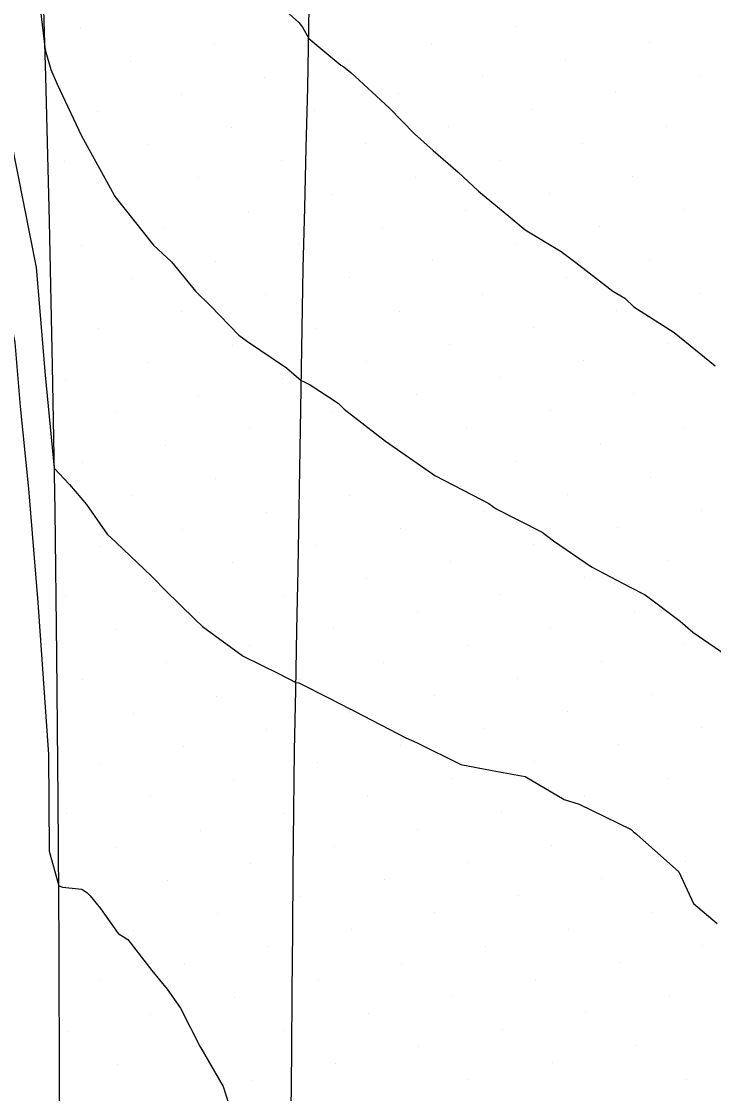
# Model space of a CAD drawing. Extents: x 2354170 to 2357230, y 866100 to 868290.
# Drawn here: x 2355333.48 to 2355362.17, y 867232.39 to 867276.85 of the extents above; entities that cross this region are included whole.
import ezdxf

# ---------------------------------------------------------------- set-up
doc = ezdxf.new("R2010")
doc.units = 0
for name, color, linetype in [('Default', 7, 'Continuous'), ('DTM Contours Major', 7, 'Continuous'), ('Exist DTM Breakline', 7, 'Continuous'), ('Exist DTM Scan Elevation Point', 7, 'Continuous'), ('Exist Roads EOP', 7, 'Continuous')]:
    doc.layers.add(name, color=color, linetype=linetype)

msp = doc.modelspace()

# ---------------------------------------------------------------- linework, layer by layer
at = {"layer": 'Default'}
for points in [[(2355329.976, 867282.655), (2355330.87, 867275.286), (2355333.207, 867263.543), (2355333.421, 867260.883), (2355333.763, 867257.473), (2355334.156, 867252.758), (2355334.599, 867246.444), (2355334.627, 867242.443), (2355335.023, 867240.997), (2355335.173, 867240.946), (2355335.983, 867240.861), (2355336.185, 867240.729), (2355336.318, 867240.581), (2355336.756, 867240.06), (2355337.481, 867239.025), (2355337.89, 867238.776), (2355338.879, 867237.495), (2355339.521, 867236.71), (2355340.068, 867235.933), (2355340.888, 867234.329), (2355340.914, 867234.285), (2355341.84, 867232.686), (2355342.168, 867231.649)], [(2355333.831, 867280.879), (2355334.455, 867275.674), (2355334.699, 867274.863), (2355334.957, 867274.248), (2355335.961, 867272.107), (2355337.304, 867269.674), (2355337.319, 867269.647), (2355337.324, 867269.636), (2355337.347, 867269.598), (2355338.957, 867267.573), (2355339.703, 867266.888), (2355340.691, 867265.664), (2355341.316, 867265.052), (2355342.481, 867263.838), (2355342.853, 867263.582), (2355344.47, 867262.492), (2355345.075, 867261.963), (2355345.144, 867261.929), (2355345.445, 867261.776), (2355346.609, 867261.016), (2355346.852, 867260.767), (2355348.565, 867259.442), (2355350.515, 867258.087), (2355350.619, 867258.016), (2355352.535, 867257.029), (2355352.85, 867256.856), (2355353.154, 867256.638), (2355355.065, 867255.673), (2355355.527, 867255.317), (2355357.108, 867254.231), (2355358.687, 867253.397), (2355359.339, 867253.072), (2355360.778, 867251.984), (2355361.31, 867251.52), (2355362.9, 867250.426)], [(2355331.742, 867278.463), (2355334.092, 867266.65), (2355334.453, 867262.177), (2355334.838, 867258.33), (2355335.473, 867257.643), (2355336.178, 867256.817), (2355337.023, 867255.589), (2355337.408, 867255.236), (2355338.867, 867253.845), (2355338.958, 867253.747), (2355339.423, 867253.284), (2355340.674, 867252.045), (2355340.979, 867251.764), (2355342.664, 867250.522), (2355344.129, 867249.812), (2355344.854, 867249.44), (2355344.97, 867249.418), (2355346.232, 867248.779), (2355347.087, 867248.345), (2355347.185, 867248.295), (2355347.307, 867248.231), (2355349.416, 867247.135), (2355349.855, 867246.946), (2355351.688, 867246.038), (2355352.994, 867245.781), (2355354.353, 867245.535), (2355355.977, 867244.585), (2355356.596, 867244.396), (2355358.746, 867243.345), (2355358.841, 867243.257), (2355358.971, 867243.141), (2355360.728, 867241.579), (2355361.332, 867240.263), (2355362.311, 867239.441)], [(2355343.399, 867278.231), (2355344.975, 867276.805), (2355345.121, 867276.614), (2355345.383, 867276.15), (2355346.723, 867275.034), (2355346.845, 867274.965), (2355347.125, 867274.734), (2355348.719, 867273.267), (2355349.773, 867272.186), (2355350.543, 867271.493), (2355351.574, 867270.604), (2355352.429, 867269.813), (2355353.764, 867268.71), (2355354.362, 867268.203), (2355355.853, 867267.31), (2355356.464, 867266.85), (2355357.993, 867265.661), (2355358.488, 867265.379), (2355358.857, 867265.016), (2355360.539, 867263.948), (2355362.231, 867262.57)]]:
    msp.add_lwpolyline(points, dxfattribs=at)
at = {"layer": 'DTM Contours Major'}
msp.add_lwpolyline([(2355331.742, 867278.463), (2355334.092, 867266.65), (2355334.453, 867262.177), (2355334.838, 867258.33), (2355335.473, 867257.643), (2355336.178, 867256.817), (2355337.023, 867255.589), (2355337.408, 867255.236), (2355338.867, 867253.845), (2355338.958, 867253.747), (2355339.423, 867253.284), (2355340.674, 867252.045), (2355340.979, 867251.764), (2355342.664, 867250.522), (2355344.129, 867249.812), (2355344.854, 867249.44), (2355344.97, 867249.418), (2355346.232, 867248.779), (2355347.087, 867248.345), (2355347.185, 867248.295), (2355347.307, 867248.231), (2355349.416, 867247.135), (2355349.855, 867246.946), (2355351.688, 867246.038), (2355352.994, 867245.781), (2355354.353, 867245.535), (2355355.977, 867244.585), (2355356.596, 867244.396), (2355358.746, 867243.345), (2355358.841, 867243.257), (2355358.971, 867243.141), (2355360.728, 867241.579), (2355361.332, 867240.263), (2355362.311, 867239.441)], dxfattribs=at)
at = {"layer": 'Exist DTM Breakline'}
msp.add_lwpolyline([(2355344.658, 867231.62), (2355344.679, 867234.12), (2355344.7, 867236.62), (2355344.722, 867239.12), (2355344.744, 867241.62), (2355344.767, 867244.12), (2355344.8, 867246.619), (2355344.848, 867249.119), (2355344.896, 867251.619), (2355344.944, 867254.118), (2355344.989, 867256.618), (2355345.029, 867259.117), (2355345.069, 867261.617), (2355345.109, 867264.117), (2355345.158, 867266.616), (2355345.219, 867269.115), (2355345.281, 867271.615), (2355345.342, 867274.114), (2355345.392, 867276.613), (2355345.425, 867279.113)], dxfattribs=at)
at = {"layer": 'Exist DTM Scan Elevation Point'}
for p, q in [((2355335.924, 867276.582), (2355335.924, 867276.582)), ((2355344.938, 867276.614), (2355344.938, 867276.614)), ((2355353.952, 867276.645), (2355353.952, 867276.645)), ((2355341.474, 867275.908), (2355341.474, 867275.908)), ((2355350.487, 867275.94), (2355350.487, 867275.94)), ((2355359.501, 867275.972), (2355359.501, 867275.972)), ((2355338.009, 867275.203), (2355338.009, 867275.203)), ((2355347.023, 867275.234), (2355347.023, 867275.234)), ((2355356.037, 867275.266), (2355356.037, 867275.266)), ((2355352.572, 867274.56), (2355352.572, 867274.56)), ((2355361.586, 867274.592), (2355361.586, 867274.592)), ((2355343.559, 867274.529), (2355343.559, 867274.529)), ((2355340.094, 867273.823), (2355340.094, 867273.823)), ((2355349.108, 867273.855), (2355349.108, 867273.855)), ((2355358.122, 867273.887), (2355358.122, 867273.887)), ((2355336.63, 867273.118), (2355336.63, 867273.118)), ((2355345.644, 867273.149), (2355345.644, 867273.149)), ((2355354.657, 867273.181), (2355354.657, 867273.181)), ((2355342.179, 867272.444), (2355342.179, 867272.444)), ((2355351.193, 867272.475), (2355351.193, 867272.475)), ((2355360.207, 867272.507), (2355360.207, 867272.507)), ((2355338.715, 867271.738), (2355338.715, 867271.738)), ((2355347.729, 867271.77), (2355347.729, 867271.77)), ((2355356.742, 867271.802), (2355356.742, 867271.802)), ((2355335.25, 867271.033), (2355335.25, 867271.033)), ((2355344.264, 867271.064), (2355344.264, 867271.064)), ((2355353.278, 867271.096), (2355353.278, 867271.096)), ((2355340.8, 867270.359), (2355340.8, 867270.359)), ((2355349.814, 867270.39), (2355349.814, 867270.39)), ((2355358.827, 867270.422), (2355358.827, 867270.422)), ((2355346.349, 867269.685), (2355346.349, 867269.685)), ((2355355.363, 867269.717), (2355355.363, 867269.717)), ((2355337.335, 867269.653), (2355337.335, 867269.653)), ((2355342.885, 867268.979), (2355342.885, 867268.979)), ((2355351.899, 867269.011), (2355351.899, 867269.011)), ((2355360.912, 867269.043), (2355360.912, 867269.043)), ((2355357.448, 867268.337), (2355357.448, 867268.337)), ((2355339.42, 867268.274), (2355339.42, 867268.274)), ((2355348.434, 867268.305), (2355348.434, 867268.305)), ((2355335.956, 867267.568), (2355335.956, 867267.568)), ((2355344.97, 867267.6), (2355344.97, 867267.6)), ((2355353.984, 867267.632), (2355353.984, 867267.632)), ((2355341.505, 867266.894), (2355341.505, 867266.894)), ((2355350.519, 867266.926), (2355350.519, 867266.926)), ((2355359.533, 867266.958), (2355359.533, 867266.958)), ((2355338.041, 867266.189), (2355338.041, 867266.189)), ((2355347.055, 867266.22), (2355347.055, 867266.22)), ((2355356.069, 867266.252), (2355356.069, 867266.252)), ((2355343.59, 867265.515), (2355343.59, 867265.515)), ((2355352.604, 867265.547), (2355352.604, 867265.547)), ((2355361.618, 867265.578), (2355361.618, 867265.578)), ((2355340.126, 867264.809), (2355340.126, 867264.809)), ((2355349.14, 867264.841), (2355349.14, 867264.841)), ((2355358.154, 867264.873), (2355358.154, 867264.873)), ((2355336.661, 867264.104), (2355336.661, 867264.104)), ((2355345.675, 867264.135), (2355345.675, 867264.135)), ((2355354.689, 867264.167), (2355354.689, 867264.167)), ((2355351.225, 867263.462), (2355351.225, 867263.462)), ((2355360.239, 867263.493), (2355360.239, 867263.493)), ((2355342.211, 867263.43), (2355342.211, 867263.43)), ((2355338.746, 867262.724), (2355338.746, 867262.724)), ((2355347.76, 867262.756), (2355347.76, 867262.756)), ((2355356.774, 867262.788), (2355356.774, 867262.788)), ((2355335.282, 867262.019), (2355335.282, 867262.019)), ((2355344.296, 867262.05), (2355344.296, 867262.05)), ((2355353.31, 867262.082), (2355353.31, 867262.082)), ((2355340.831, 867261.345), (2355340.831, 867261.345)), ((2355349.845, 867261.377), (2355349.845, 867261.377)), ((2355358.859, 867261.408), (2355358.859, 867261.408)), ((2355337.367, 867260.639), (2355337.367, 867260.639)), ((2355346.381, 867260.671), (2355346.381, 867260.671)), ((2355355.395, 867260.703), (2355355.395, 867260.703)), ((2355342.916, 867259.965), (2355342.916, 867259.965)), ((2355351.93, 867259.997), (2355351.93, 867259.997)), ((2355360.944, 867260.029), (2355360.944, 867260.029)), ((2355339.452, 867259.26), (2355339.452, 867259.26)), ((2355348.466, 867259.292), (2355348.466, 867259.292)), ((2355357.48, 867259.323), (2355357.48, 867259.323)), ((2355335.988, 867258.554), (2355335.988, 867258.554)), ((2355354.015, 867258.618), (2355354.015, 867258.618)), ((2355341.537, 867257.88), (2355341.537, 867257.88)), ((2355350.551, 867257.912), (2355350.551, 867257.912)), ((2355359.565, 867257.944), (2355359.565, 867257.944)), ((2355356.1, 867257.238), (2355356.1, 867257.238)), ((2355338.073, 867257.175), (2355338.073, 867257.175)), ((2355347.086, 867257.207), (2355347.086, 867257.207)), ((2355343.622, 867256.501), (2355343.622, 867256.501)), ((2355352.636, 867256.533), (2355352.636, 867256.533)), ((2355361.65, 867256.564), (2355361.65, 867256.564)), ((2355340.158, 867255.796), (2355340.158, 867255.796)), ((2355349.171, 867255.827), (2355349.171, 867255.827)), ((2355358.185, 867255.859), (2355358.185, 867255.859)), ((2355336.693, 867255.09), (2355336.693, 867255.09)), ((2355345.707, 867255.122), (2355345.707, 867255.122)), ((2355354.721, 867255.153), (2355354.721, 867255.153)), ((2355342.243, 867254.416), (2355342.243, 867254.416)), ((2355351.256, 867254.448), (2355351.256, 867254.448)), ((2355360.27, 867254.479), (2355360.27, 867254.479)), ((2355338.778, 867253.711), (2355338.778, 867253.711)), ((2355347.792, 867253.742), (2355347.792, 867253.742)), ((2355356.806, 867253.774), (2355356.806, 867253.774)), ((2355335.314, 867253.005), (2355335.314, 867253.005)), ((2355344.328, 867253.037), (2355344.328, 867253.037)), ((2355353.341, 867253.068), (2355353.341, 867253.068)), ((2355340.863, 867252.331), (2355340.863, 867252.331)), ((2355349.877, 867252.363), (2355349.877, 867252.363)), ((2355358.891, 867252.394), (2355358.891, 867252.394)), ((2355337.399, 867251.626), (2355337.399, 867251.626)), ((2355346.413, 867251.657), (2355346.413, 867251.657)), ((2355355.426, 867251.689), (2355355.426, 867251.689)), ((2355360.976, 867251.015), (2355360.976, 867251.015)), ((2355342.948, 867250.952), (2355342.948, 867250.952)), ((2355351.962, 867250.983), (2355351.962, 867250.983)), ((2355339.484, 867250.246), (2355339.484, 867250.246)), ((2355348.498, 867250.278), (2355348.498, 867250.278)), ((2355357.511, 867250.309), (2355357.511, 867250.309)), ((2355336.019, 867249.541), (2355336.019, 867249.541)), ((2355345.033, 867249.572), (2355345.033, 867249.572)), ((2355354.047, 867249.604), (2355354.047, 867249.604)), ((2355341.569, 867248.867), (2355341.569, 867248.867)), ((2355350.583, 867248.898), (2355350.583, 867248.898)), ((2355359.596, 867248.93), (2355359.596, 867248.93)), ((2355338.104, 867248.161), (2355338.104, 867248.161)), ((2355347.118, 867248.193), (2355347.118, 867248.193)), ((2355356.132, 867248.224), (2355356.132, 867248.224)), ((2355343.654, 867247.487), (2355343.654, 867247.487)), ((2355352.667, 867247.519), (2355352.667, 867247.519)), ((2355361.681, 867247.551), (2355361.681, 867247.551)), ((2355340.189, 867246.782), (2355340.189, 867246.782)), ((2355349.203, 867246.813), (2355349.203, 867246.813)), ((2355358.217, 867246.845), (2355358.217, 867246.845)), ((2355345.739, 867246.108), (2355345.739, 867246.108)), ((2355354.752, 867246.139), (2355354.752, 867246.139)), ((2355336.725, 867246.076), (2355336.725, 867246.076)), ((2355342.274, 867245.402), (2355342.274, 867245.402)), ((2355351.288, 867245.434), (2355351.288, 867245.434)), ((2355360.302, 867245.466), (2355360.302, 867245.466)), ((2355338.81, 867244.697), (2355338.81, 867244.697)), ((2355347.824, 867244.728), (2355347.824, 867244.728)), ((2355356.837, 867244.76), (2355356.837, 867244.76)), ((2355335.345, 867243.991), (2355335.345, 867243.991)), ((2355344.359, 867244.023), (2355344.359, 867244.023)), ((2355353.373, 867244.055), (2355353.373, 867244.055)), ((2355340.895, 867243.317), (2355340.895, 867243.317)), ((2355349.909, 867243.349), (2355349.909, 867243.349)), ((2355358.922, 867243.381), (2355358.922, 867243.381)), ((2355337.43, 867242.612), (2355337.43, 867242.612)), ((2355346.444, 867242.643), (2355346.444, 867242.643)), ((2355355.458, 867242.675), (2355355.458, 867242.675)), ((2355342.98, 867241.938), (2355342.98, 867241.938)), ((2355351.994, 867241.97), (2355351.994, 867241.97)), ((2355361.007, 867242.001), (2355361.007, 867242.001)), ((2355339.515, 867241.232), (2355339.515, 867241.232)), ((2355348.529, 867241.264), (2355348.529, 867241.264)), ((2355357.543, 867241.296), (2355357.543, 867241.296)), ((2355336.051, 867240.527), (2355336.051, 867240.527)), ((2355345.065, 867240.558), (2355345.065, 867240.558)), ((2355354.079, 867240.59), (2355354.079, 867240.59)), ((2355350.614, 867239.885), (2355350.614, 867239.885)), ((2355359.628, 867239.916), (2355359.628, 867239.916)), ((2355341.6, 867239.853), (2355341.6, 867239.853)), ((2355338.136, 867239.147), (2355338.136, 867239.147)), ((2355347.15, 867239.179), (2355347.15, 867239.179)), ((2355356.164, 867239.211), (2355356.164, 867239.211)), ((2355343.685, 867238.473), (2355343.685, 867238.473)), ((2355352.699, 867238.505), (2355352.699, 867238.505)), ((2355361.713, 867238.537), (2355361.713, 867238.537)), ((2355340.221, 867237.768), (2355340.221, 867237.768)), ((2355349.235, 867237.8), (2355349.235, 867237.8)), ((2355358.249, 867237.831), (2355358.249, 867237.831)), ((2355336.757, 867237.062), (2355336.757, 867237.062)), ((2355345.77, 867237.094), (2355345.77, 867237.094)), ((2355354.784, 867237.126), (2355354.784, 867237.126)), ((2355342.306, 867236.388), (2355342.306, 867236.388)), ((2355351.32, 867236.42), (2355351.32, 867236.42)), ((2355360.334, 867236.452), (2355360.334, 867236.452)), ((2355338.842, 867235.683), (2355338.842, 867235.683)), ((2355347.855, 867235.715), (2355347.855, 867235.715)), ((2355356.869, 867235.746), (2355356.869, 867235.746)), ((2355344.391, 867235.009), (2355344.391, 867235.009)), ((2355353.405, 867235.041), (2355353.405, 867235.041)), ((2355335.377, 867234.977), (2355335.377, 867234.977)), ((2355340.926, 867234.303), (2355340.926, 867234.303)), ((2355349.94, 867234.335), (2355349.94, 867234.335)), ((2355358.954, 867234.367), (2355358.954, 867234.367)), ((2355355.49, 867233.661), (2355355.49, 867233.661)), ((2355337.462, 867233.598), (2355337.462, 867233.598)), ((2355346.476, 867233.63), (2355346.476, 867233.63)), ((2355343.011, 867232.924), (2355343.011, 867232.924)), ((2355352.025, 867232.956), (2355352.025, 867232.956)), ((2355361.039, 867232.987), (2355361.039, 867232.987))]:
    msp.add_line(p, q, dxfattribs=at)
at = {"layer": 'Exist Roads EOP'}
msp.add_lwpolyline([(2355334.619, 867142.572), (2355334.665, 867148.572), (2355334.71, 867154.572), (2355334.753, 867160.572), (2355334.794, 867166.572), (2355334.834, 867172.572), (2355334.872, 867178.571), (2355334.909, 867184.571), (2355334.944, 867190.571), (2355334.978, 867196.571), (2355335.008, 867202.571), (2355335.034, 867208.571), (2355335.054, 867214.571), (2355335.066, 867220.571), (2355335.068, 867226.571), (2355335.06, 867232.571), (2355335.038, 867238.571), (2355335.001, 867244.571), (2355334.945, 867250.571), (2355334.868, 867256.57), (2355334.766, 867262.569), (2355334.639, 867268.568), (2355334.487, 867274.566), (2355334.312, 867280.563)], dxfattribs=at)

doc.saveas('drawing.dxf')
